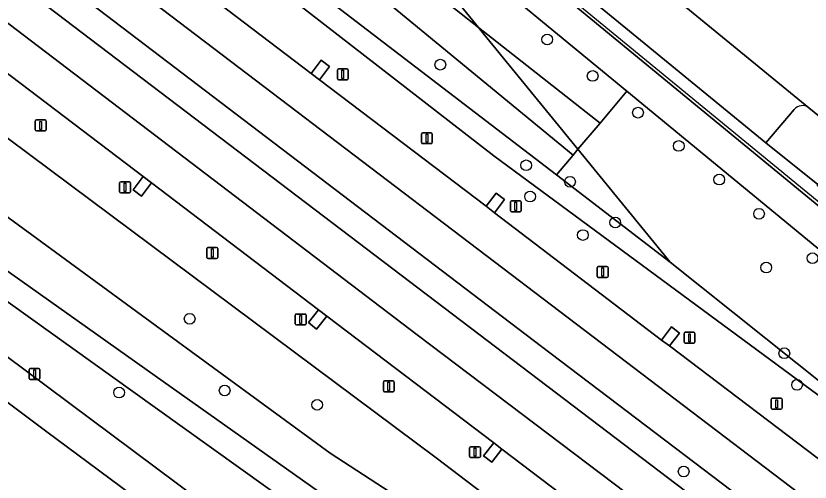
# Model space of a CAD drawing. Extents: x 158086 to 159499, y 382904 to 383981.
# Drawn here: x 158987.3 to 159059.7, y 383709.1 to 383751.7 of the extents above; entities that cross this region are included whole.
import ezdxf

# ---------------------------------------------------------------- set-up
doc = ezdxf.new("R2010")
doc.units = 0
for name, color, linetype in [('IMGEO_Berm_groen', 7, 'Continuous'), ('IMGEO_Berm_open', 7, 'Continuous'), ('IMGEO_Boom', 7, 'Continuous'), ('IMGEO_Fietspad_open', 7, 'Continuous'), ('IMGEO_Groenvoorziening', 7, 'Continuous'), ('IMGEO_Haag', 7, 'Continuous'), ('IMGEO_Hek', 7, 'Continuous'), ('IMGEO_Lichtmast', 7, 'Continuous'), ('IMGEO_Parkeervlak_open', 7, 'Continuous'), ('IMGEO_Rijbaan_lokaal_gesloten', 7, 'Continuous'), ('IMGEO_Rijbaan_regionaal_gesloten', 7, 'Continuous'), ('IMGEO_Voetpad_gesloten', 7, 'Continuous')]:
    doc.layers.add(name, color=color, linetype=linetype)

msp = doc.modelspace()

# ---------------------------------------------------------------- linework, layer by layer
at = {"layer": 'IMGEO_Berm_groen'}
msp.add_lwpolyline([(158969.077, 383788.862), (158963.368, 383793.075), (158929.248, 383818.252), (158928.402, 383818.589), (158927.446, 383818.695), (158926.495, 383818.522), (158924.953, 383817.753), (158925.324, 383817.469), (158937.137, 383810.244), (158978.934, 383779.172), (159030.868, 383738.885), (159072.659, 383708.042), (159082.721, 383700.616), (159072.943, 383708.425), (159046.929, 383729.198), (159036.552, 383737.15)], close=True, dxfattribs=at)
for points in [[(159035.196, 383721.511), (158969.09, 383771.838), (158912.434, 383814.964), (158909.887, 383813.753), (158966.637, 383770.42), (159063.996, 383696.408), (159075.868, 383687.383), (159089.547, 383677.25)], [(159030.868, 383738.885), (158978.934, 383779.172), (158937.137, 383810.244)], [(158912.45, 383796.934), (158931.369, 383782.148), (158969.974, 383752.859), (159025.594, 383711.342), (159057.228, 383687.268), (159086.577, 383664.934)], [(158983.073, 383770.097), (158998.269, 383758.528), (158999.177, 383759.732), (158999.933, 383759.14), (158999.026, 383757.998), (159014.223, 383746.419), (159015.131, 383747.623), (159015.887, 383747.032), (159014.969, 383745.815), (159030.171, 383734.294), (159031.078, 383735.498), (159031.835, 383734.906), (159030.931, 383733.708), (159046.125, 383722.098), (159047.033, 383723.302), (159047.789, 383722.711), (159046.874, 383721.57), (159062.093, 383710.009)], [(159059.8, 383690.729), (159047.544, 383700.015), (159046.63, 383698.819), (159045.878, 383699.4), (159046.799, 383700.59), (159031.579, 383712.149), (159030.67, 383710.959), (159029.926, 383711.55), (159030.861, 383712.728), (159015.635, 383724.277), (159014.697, 383723.094), (159013.953, 383723.684), (159014.887, 383724.863), (158999.661, 383736.423), (158998.733, 383735.224), (158997.974, 383735.791), (158998.904, 383736.998), (158983.698, 383748.542)], [(159274.053, 383594.261), (159274.18, 383595.204), (159266.84, 383596.291), (159263.069, 383597.281), (159259.918, 383598.363), (159253.78, 383600.966), (159198.75, 383627.345), (159181.001, 383636.404), (159164.377, 383645.559), (159147.178, 383655.599), (159129.505, 383666.708), (159113.692, 383677.256), (159082.721, 383700.616), (159072.659, 383708.042), (159030.868, 383738.885)], [(159091.268, 383679.139), (159076.786, 383689.914), (159065.54, 383698.458), (159035.196, 383721.511)]]:
    msp.add_lwpolyline(points, dxfattribs=at)
at = {"layer": 'IMGEO_Berm_open'}
for points in [[(159014.223, 383746.419), (159014.969, 383745.815), (159015.887, 383747.032), (159015.131, 383747.623)], [(158999.661, 383736.423), (158998.904, 383736.998), (158997.974, 383735.791), (158998.733, 383735.224)], [(159030.171, 383734.294), (159030.931, 383733.708), (159031.835, 383734.906), (159031.078, 383735.498)], [(159014.887, 383724.863), (159013.953, 383723.684), (159014.697, 383723.094), (159015.635, 383724.277)], [(159046.125, 383722.098), (159046.874, 383721.57), (159047.789, 383722.711), (159047.033, 383723.302)], [(159030.861, 383712.728), (159029.926, 383711.55), (159030.67, 383710.959), (159031.579, 383712.149)]]:
    msp.add_lwpolyline(points, close=True, dxfattribs=at)
at = {"layer": 'IMGEO_Boom'}
for centre in [(159035.72, 383749.504), (159025.98, 383747.207), (159039.864, 383746.179), (159043.997, 383742.83), (159047.707, 383739.796), (159033.805, 383738.033), (159037.8, 383736.532), (159051.399, 383736.728), (159034.161, 383735.183), (159055.025, 383733.612), (159041.922, 383732.817), (159038.971, 383731.672), (159059.896, 383729.56), (159055.68, 383728.708), (159003.136, 383724.038), (159057.33, 383720.893), (159058.488, 383718.007), (158996.705, 383717.307), (159006.328, 383717.499), (159014.753, 383716.192), (159048.155, 383710.104)]:
    msp.add_circle(centre, 0.489, dxfattribs=at)
at = {"layer": 'IMGEO_Fietspad_open'}
for points in [[(159074.115, 383654.938), (159049.009, 383673.915), (159000, 383710.492), (158947.065, 383750), (158936.003, 383758.256), (158931.334, 383760.664), (158927.076, 383762.325), (158921.719, 383763.796), (158916.642, 383764.81), (158911.492, 383765.539), (158908.324, 383765.704), (158902.344, 383765.248), (158898.023, 383764.391), (158893.93, 383763.145), (158890.39, 383761.777), (158886.825, 383760.065), (158883.774, 383758.303), (158881.957, 383757.082), (158879.922, 383755.715), (158871.831, 383750.289), (158871.959, 383750.111), (158871.825, 383750)], [(158931.625, 383756.817), (158933.195, 383756.064), (158936.383, 383753.943), (158941.45, 383750.22), (158966.824, 383731.078), (158985.11, 383717.455), (158990.126, 383713.718), (159031.113, 383683.307), (159075.249, 383650.158)]]:
    msp.add_lwpolyline(points, dxfattribs=at)
at = {"layer": 'IMGEO_Groenvoorziening'}
for points in [[(159014.98, 383773.429), (159007.962, 383779.777), (159000, 383785.641), (158972.724, 383805.711), (158972.097, 383804.858), (158972.132, 383804.833), (158972.03, 383804.707), (158995.374, 383787.462), (159000, 383783.909), (159003.102, 383781.527), (159041.409, 383750), (159072.084, 383724.754)], [(159073.62, 383669.92), (159040.846, 383695.201), (159033.479, 383700.373), (159015.931, 383711.788), (159000, 383723.453), (158963.743, 383750), (158953.621, 383757.411), (158941.968, 383764.971), (158938.937, 383767.157), (158925.758, 383777.487), (158913.446, 383786.132), (158901.622, 383793.708), (158900.472, 383794.878), (158895.631, 383796.336), (158891.348, 383800.497), (158889.835, 383801.645), (158893.749, 383791.597), (158900.081, 383787.037), (158937.232, 383760.285), (158936.003, 383758.256), (158947.065, 383750), (159000, 383710.492), (159049.009, 383673.915), (159074.115, 383654.938)], [(159086.577, 383664.934), (159057.228, 383687.268), (159025.594, 383711.342), (158969.974, 383752.859), (158931.369, 383782.148), (158912.45, 383796.934)], [(158913.446, 383786.132), (158925.758, 383777.487), (158938.937, 383767.157), (158941.968, 383764.971), (158953.621, 383757.411), (158963.743, 383750), (159000, 383723.453), (159015.931, 383711.788), (159033.479, 383700.373), (159040.846, 383695.201), (159073.62, 383669.92)], [(159087.276, 383715.072), (159088.646, 383714.286), (159092.283, 383712.2), (159111.307, 383715.662), (159110.105, 383721.812), (159109.042, 383721.609), (159110.037, 383716.811), (159093.313, 383713.59), (159091.918, 383714.335), (159079.557, 383720.938), (159070.891, 383727.88), (159071.013, 383728.101), (159063.833, 383733.533), (159060.309, 383736.199), (159060.387, 383736.293), (159055.647, 383740.09), (159043.559, 383750), (159014.98, 383773.429)], [(158990.126, 383713.718), (158985.11, 383717.455), (158966.824, 383731.078), (158941.45, 383750.22), (158936.383, 383753.943), (158933.195, 383756.064), (158931.625, 383756.817), (158926.662, 383758.867), (158922.989, 383760.109), (158919.367, 383761.009), (158915.213, 383761.829), (158911.779, 383762.311), (158907.583, 383762.416), (158903.333, 383761.977), (158901.45, 383761.72), (158900.216, 383761.498), (158896.224, 383760.385), (158892.66, 383759.082), (158887.188, 383756.486), (158883.781, 383754.443), (158886.845, 383750), (158887.237, 383749.432), (158888.197, 383750)], [(158939.605, 383761.114), (158940.171, 383761.115), (158940.696, 383760.902), (158956.069, 383750), (159000, 383718.845)], [(159000, 383718.845), (158956.069, 383750), (158940.696, 383760.902), (158940.171, 383761.115), (158939.605, 383761.114)], [(159000, 383718.845), (159027.571, 383699.292), (159052.956, 383681.517), (159051.695, 383679.54), (159015.389, 383704.903), (159000, 383715.937), (158952.494, 383750), (158939.367, 383759.412), (158939.079, 383759.822), (158939.02, 383760.32)], [(158939.02, 383760.32), (158939.079, 383759.822), (158939.367, 383759.412), (158952.494, 383750), (159000, 383715.937), (159015.389, 383704.903), (159051.695, 383679.54), (159052.956, 383681.517), (159027.571, 383699.292), (159000, 383718.845)], [(158924.413, 383751.353), (158926.765, 383750), (159000, 383695.315), (159032.562, 383671.001), (159080.731, 383635.316), (159092.435, 383626.419), (159114.095, 383610.266), (159120.3, 383605.602), (159119.776, 383618.486), (159119.704, 383622.74), (159102.242, 383632.688), (159095.597, 383636.753), (159088.06, 383641.363), (159082.434, 383645.08), (159080.605, 383646.373), (159075.249, 383650.158), (159031.113, 383683.307), (158990.126, 383713.718)], [(159058.238, 383743.135), (159055.647, 383740.09), (159060.387, 383736.293), (159062.858, 383739.268)], [(159062.798, 383740.641), (159059.559, 383743.285)]]:
    msp.add_lwpolyline(points, dxfattribs=at)
for points in [[(159036.644, 383750), (159001.257, 383779.136), (159000, 383780.098), (158993.653, 383784.956), (158970.094, 383802.316), (158969.37, 383801.422), (158969.011, 383800.922), (158979.214, 383793.654), (159000, 383777.199), (159008.962, 383770.105), (159023.854, 383757.471), (159029.454, 383750.609), (159040.532, 383741.876), (159042.981, 383744.783)], [(159000, 383777.199), (158979.214, 383793.654), (158969.011, 383800.922), (158967.786, 383799.22), (159029.454, 383750.609), (159023.854, 383757.471), (159008.962, 383770.105)], [(158967.786, 383799.22), (158965.604, 383796.184), (158989.089, 383778.879), (158996.531, 383773.183), (159038.084, 383738.97), (159038.526, 383739.494), (159029.951, 383750), (159029.454, 383750.609)], [(158996.531, 383773.183), (158989.089, 383778.879), (158965.604, 383796.184), (158963.368, 383793.075), (158969.077, 383788.862), (159036.552, 383737.15), (159038.084, 383738.97)], [(159029.454, 383750.609), (159029.951, 383750), (159038.526, 383739.494), (159040.532, 383741.876)], [(159078.218, 383715.543), (159070.084, 383722.467), (159042.981, 383744.783), (159040.532, 383741.876), (159038.526, 383739.494), (159046.929, 383729.198), (159072.943, 383708.425), (159082.721, 383700.616), (159113.692, 383677.256), (159129.505, 383666.708), (159147.178, 383655.599), (159164.377, 383645.559), (159181.001, 383636.404), (159198.75, 383627.345), (159253.78, 383600.966), (159253.954, 383601.304), (159254.107, 383601.603), (159254.865, 383603.557), (159214.22, 383622.196), (159171.619, 383645.102), (159131.713, 383671.97), (159105.029, 383693.834)], [(159038.526, 383739.494), (159038.084, 383738.97), (159036.552, 383737.15), (159046.929, 383729.198)]]:
    msp.add_lwpolyline(points, close=True, dxfattribs=at)
msp.add_arc((159058.98, 383742.494), 0.981, 53.80222, 139.1542, dxfattribs=at)
at = {"layer": 'IMGEO_Haag'}
for points in [[(159000, 383785.641), (158972.724, 383805.711), (158972.097, 383804.858), (158972.132, 383804.833), (158972.03, 383804.707), (158995.374, 383787.462), (159000, 383783.909), (159003.102, 383781.527), (159041.409, 383750), (159072.084, 383724.754)], [(159087.276, 383715.072), (159088.646, 383714.286), (159092.283, 383712.2), (159111.307, 383715.662), (159110.105, 383721.812), (159109.042, 383721.609), (159110.037, 383716.811), (159093.313, 383713.59), (159079.557, 383720.938), (159070.891, 383727.88), (159071.013, 383728.101), (159063.833, 383733.533), (159060.309, 383736.199), (159060.387, 383736.293), (159055.647, 383740.09), (159043.559, 383750), (159014.98, 383773.429), (159007.962, 383779.777), (159000, 383785.641)]]:
    msp.add_lwpolyline(points, dxfattribs=at)
at = {"layer": 'IMGEO_Hek'}
msp.add_lwpolyline([(159087.276, 383715.072), (159077.418, 383720.905), (159072.654, 383724.663), (159000, 383784.331), (158972.132, 383804.833)], dxfattribs=at)
at = {"layer": 'IMGEO_Lichtmast'}
for p, q in [((159016.599, 383745.927), (159016.599, 383746.727)), ((159016.599, 383746.727), (159016.599, 383745.927)), ((159016.699, 383746.827), (159017.489, 383746.827)), ((159017.489, 383746.827), (159016.699, 383746.827)), ((159017.589, 383746.727), (159017.589, 383745.927)), ((159017.589, 383745.927), (159017.589, 383746.727)), ((159017.489, 383745.827), (159016.699, 383745.827)), ((159016.699, 383745.827), (159017.489, 383745.827)), ((158989.067, 383741.264), (158989.067, 383742.064)), ((158989.067, 383742.064), (158989.067, 383741.264)), ((158989.167, 383742.164), (158989.957, 383742.164)), ((158989.957, 383742.164), (158989.167, 383742.164)), ((158990.057, 383742.064), (158990.057, 383741.264)), ((158990.057, 383741.264), (158990.057, 383742.064)), ((158989.957, 383741.164), (158989.167, 383741.164)), ((158989.167, 383741.164), (158989.957, 383741.164)), ((159024.258, 383740.106), (159024.258, 383740.906)), ((159024.258, 383740.906), (159024.258, 383740.106)), ((159024.358, 383741.006), (159025.148, 383741.006)), ((159025.148, 383741.006), (159024.358, 383741.006)), ((159025.248, 383740.906), (159025.248, 383740.106)), ((159025.248, 383740.106), (159025.248, 383740.906)), ((159025.148, 383740.006), (159024.358, 383740.006)), ((159024.358, 383740.006), (159025.148, 383740.006)), ((158996.757, 383735.627), (158996.757, 383736.427)), ((158996.757, 383736.427), (158996.757, 383735.627)), ((158996.857, 383736.527), (158997.647, 383736.527)), ((158997.647, 383736.527), (158996.857, 383736.527)), ((158997.747, 383736.427), (158997.747, 383735.627)), ((158997.747, 383735.627), (158997.747, 383736.427)), ((158997.647, 383735.527), (158996.857, 383735.527)), ((158996.857, 383735.527), (158997.647, 383735.527)), ((159032.461, 383734.791), (159033.251, 383734.791)), ((159033.251, 383734.791), (159032.461, 383734.791)), ((159032.361, 383733.891), (159032.361, 383734.691)), ((159032.361, 383734.691), (159032.361, 383733.891)), ((159033.351, 383734.691), (159033.351, 383733.891)), ((159033.351, 383733.891), (159033.351, 383734.691)), ((159033.251, 383733.791), (159032.461, 383733.791)), ((159032.461, 383733.791), (159033.251, 383733.791)), ((159004.707, 383729.631), (159004.707, 383730.431)), ((159004.707, 383730.431), (159004.707, 383729.631)), ((159004.807, 383730.531), (159005.597, 383730.531)), ((159005.597, 383730.531), (159004.807, 383730.531)), ((159005.697, 383730.431), (159005.697, 383729.631)), ((159005.697, 383729.631), (159005.697, 383730.431)), ((159005.597, 383729.531), (159004.807, 383729.531)), ((159004.807, 383729.531), (159005.597, 383729.531)), ((159040.277, 383727.902), (159040.277, 383728.702)), ((159040.277, 383728.702), (159040.277, 383727.902)), ((159040.377, 383728.802), (159041.167, 383728.802)), ((159041.167, 383728.802), (159040.377, 383728.802)), ((159041.267, 383728.702), (159041.267, 383727.902)), ((159041.267, 383727.902), (159041.267, 383728.702)), ((159041.167, 383727.802), (159040.377, 383727.802)), ((159040.377, 383727.802), (159041.167, 383727.802)), ((159012.766, 383723.572), (159012.766, 383724.372)), ((159012.766, 383724.372), (159012.766, 383723.572)), ((159012.866, 383724.472), (159013.656, 383724.472)), ((159013.656, 383724.472), (159012.866, 383724.472)), ((159013.756, 383724.372), (159013.756, 383723.572)), ((159013.756, 383723.572), (159013.756, 383724.372)), ((159013.656, 383723.472), (159012.866, 383723.472)), ((159012.866, 383723.472), (159013.656, 383723.472)), ((159048.193, 383721.903), (159048.193, 383722.703)), ((159048.193, 383722.703), (159048.193, 383721.903)), ((159048.293, 383722.803), (159049.083, 383722.803)), ((159049.083, 383722.803), (159048.293, 383722.803)), ((159049.183, 383722.703), (159049.183, 383721.903)), ((159049.183, 383721.903), (159049.183, 383722.703)), ((159049.083, 383721.803), (159048.293, 383721.803)), ((159048.293, 383721.803), (159049.083, 383721.803)), ((158988.502, 383718.599), (158988.502, 383719.399)), ((158988.502, 383719.399), (158988.502, 383718.599)), ((158988.602, 383719.499), (158989.392, 383719.499)), ((158989.392, 383719.499), (158988.602, 383719.499)), ((158989.492, 383719.399), (158989.492, 383718.599)), ((158989.492, 383718.599), (158989.492, 383719.399)), ((158989.392, 383718.499), (158988.602, 383718.499)), ((158988.602, 383718.499), (158989.392, 383718.499)), ((159020.786, 383717.471), (159020.786, 383718.271)), ((159020.786, 383718.271), (159020.786, 383717.471)), ((159020.886, 383718.371), (159021.676, 383718.371)), ((159021.676, 383718.371), (159020.886, 383718.371)), ((159021.776, 383718.271), (159021.776, 383717.471)), ((159021.776, 383717.471), (159021.776, 383718.271)), ((159021.676, 383717.371), (159020.886, 383717.371)), ((159020.886, 383717.371), (159021.676, 383717.371)), ((159056.133, 383715.883), (159056.133, 383716.683)), ((159056.133, 383716.683), (159056.133, 383715.883)), ((159056.233, 383716.783), (159057.023, 383716.783)), ((159057.023, 383716.783), (159056.233, 383716.783)), ((159057.123, 383716.683), (159057.123, 383715.883)), ((159057.123, 383715.883), (159057.123, 383716.683)), ((159057.023, 383715.783), (159056.233, 383715.783)), ((159056.233, 383715.783), (159057.023, 383715.783)), ((159028.741, 383712.373), (159029.531, 383712.373)), ((159029.531, 383712.373), (159028.741, 383712.373)), ((159028.641, 383711.473), (159028.641, 383712.273)), ((159028.641, 383712.273), (159028.641, 383711.473)), ((159029.631, 383712.273), (159029.631, 383711.473)), ((159029.631, 383711.473), (159029.631, 383712.273)), ((159029.531, 383711.373), (159028.741, 383711.373)), ((159028.741, 383711.373), (159029.531, 383711.373))]:
    msp.add_line(p, q, dxfattribs=at)
for points in [[(159017.019, 383746.702), (159017.169, 383746.702), (159017.169, 383745.952), (159017.019, 383745.952), (159017.019, 383746.702)], [(158989.487, 383742.039), (158989.637, 383742.039), (158989.637, 383741.289), (158989.487, 383741.289), (158989.487, 383742.039)], [(159024.678, 383740.881), (159024.828, 383740.881), (159024.828, 383740.131), (159024.678, 383740.131), (159024.678, 383740.881)], [(158997.177, 383736.402), (158997.327, 383736.402), (158997.327, 383735.652), (158997.177, 383735.652), (158997.177, 383736.402)], [(159032.781, 383734.666), (159032.931, 383734.666), (159032.931, 383733.916), (159032.781, 383733.916), (159032.781, 383734.666)], [(159005.127, 383730.406), (159005.277, 383730.406), (159005.277, 383729.656), (159005.127, 383729.656), (159005.127, 383730.406)], [(159040.697, 383728.677), (159040.847, 383728.677), (159040.847, 383727.927), (159040.697, 383727.927), (159040.697, 383728.677)], [(159013.186, 383724.347), (159013.336, 383724.347), (159013.336, 383723.597), (159013.186, 383723.597), (159013.186, 383724.347)], [(159048.613, 383722.678), (159048.763, 383722.678), (159048.763, 383721.928), (159048.613, 383721.928), (159048.613, 383722.678)], [(158988.922, 383719.374), (158989.072, 383719.374), (158989.072, 383718.624), (158988.922, 383718.624), (158988.922, 383719.374)], [(159021.206, 383718.246), (159021.356, 383718.246), (159021.356, 383717.496), (159021.206, 383717.496), (159021.206, 383718.246)], [(159056.553, 383716.658), (159056.703, 383716.658), (159056.703, 383715.908), (159056.553, 383715.908), (159056.553, 383716.658)], [(159029.061, 383712.248), (159029.211, 383712.248), (159029.211, 383711.498), (159029.061, 383711.498), (159029.061, 383712.248)]]:
    msp.add_lwpolyline(points, dxfattribs=at)
for centre, start, end in [((159016.699, 383746.727), 90, 180), ((159016.699, 383746.727), 90, 180), ((159017.489, 383746.727), 0, 90), ((159017.489, 383746.727), 360, 90), ((159016.699, 383745.927), 180, 270), ((159016.699, 383745.927), 180, 270), ((159017.489, 383745.927), 270, 0), ((159017.489, 383745.927), 270, 0), ((158989.167, 383742.064), 90, 180), ((158989.167, 383742.064), 90, 180), ((158989.957, 383742.064), 0, 90), ((158989.957, 383742.064), 360, 90), ((158989.167, 383741.264), 180, 270), ((158989.167, 383741.264), 180, 270), ((158989.957, 383741.264), 270, 0), ((158989.957, 383741.264), 270, 0), ((159024.358, 383740.906), 90, 180), ((159024.358, 383740.906), 90, 180), ((159025.148, 383740.906), 0, 90), ((159025.148, 383740.906), 360, 90), ((159024.358, 383740.106), 180, 270), ((159024.358, 383740.106), 180, 270), ((159025.148, 383740.106), 270, 0), ((159025.148, 383740.106), 270, 0), ((158996.857, 383736.427), 90, 180), ((158996.857, 383736.427), 90, 180), ((158997.647, 383736.427), 0, 90), ((158997.647, 383736.427), 360, 90), ((158996.857, 383735.627), 180, 270), ((158996.857, 383735.627), 180, 270), ((158997.647, 383735.627), 270, 0), ((158997.647, 383735.627), 270, 0), ((159032.461, 383734.691), 90, 180), ((159032.461, 383734.691), 90, 180), ((159033.251, 383734.691), 0, 90), ((159033.251, 383734.691), 360, 90), ((159032.461, 383733.891), 180, 270), ((159032.461, 383733.891), 180, 270), ((159033.251, 383733.891), 270, 0), ((159033.251, 383733.891), 270, 0), ((159004.807, 383730.431), 90, 180), ((159004.807, 383730.431), 90, 180), ((159005.597, 383730.431), 0, 90), ((159005.597, 383730.431), 360, 90), ((159004.807, 383729.631), 180, 270), ((159004.807, 383729.631), 180, 270), ((159005.597, 383729.631), 270, 0), ((159005.597, 383729.631), 270, 0), ((159040.377, 383728.702), 90, 180), ((159040.377, 383728.702), 90, 180), ((159041.167, 383728.702), 0, 90), ((159041.167, 383728.702), 360, 90), ((159040.377, 383727.902), 180, 270), ((159040.377, 383727.902), 180, 270), ((159041.167, 383727.902), 270, 0), ((159041.167, 383727.902), 270, 0), ((159012.866, 383724.372), 90, 180), ((159012.866, 383724.372), 90, 180), ((159013.656, 383724.372), 0, 90), ((159013.656, 383724.372), 360, 90), ((159012.866, 383723.572), 180, 270), ((159012.866, 383723.572), 180, 270), ((159013.656, 383723.572), 270, 0), ((159013.656, 383723.572), 270, 0), ((159048.293, 383722.703), 90, 180), ((159048.293, 383722.703), 90, 180), ((159049.083, 383722.703), 0, 90), ((159049.083, 383722.703), 360, 90), ((159048.293, 383721.903), 180, 270), ((159048.293, 383721.903), 180, 270), ((159049.083, 383721.903), 270, 0), ((159049.083, 383721.903), 270, 0), ((158988.602, 383719.399), 90, 180), ((158988.602, 383719.399), 90, 180), ((158989.392, 383719.399), 0, 90), ((158989.392, 383719.399), 360, 90), ((158988.602, 383718.599), 180, 270), ((158988.602, 383718.599), 180, 270), ((158989.392, 383718.599), 270, 0), ((158989.392, 383718.599), 270, 0), ((159020.886, 383718.271), 90, 180), ((159020.886, 383718.271), 90, 180), ((159021.676, 383718.271), 0, 90), ((159021.676, 383718.271), 360, 90), ((159020.886, 383717.471), 180, 270), ((159020.886, 383717.471), 180, 270), ((159021.676, 383717.471), 270, 0), ((159021.676, 383717.471), 270, 0), ((159056.233, 383716.683), 90, 180), ((159056.233, 383716.683), 90, 180), ((159057.023, 383716.683), 0, 90), ((159057.023, 383716.683), 360, 90), ((159056.233, 383715.883), 180, 270), ((159056.233, 383715.883), 180, 270), ((159057.023, 383715.883), 270, 0), ((159057.023, 383715.883), 270, 0), ((159028.741, 383712.273), 90, 180), ((159028.741, 383712.273), 90, 180), ((159029.531, 383712.273), 0, 90), ((159029.531, 383712.273), 360, 90), ((159028.741, 383711.473), 180, 270), ((159028.741, 383711.473), 180, 270), ((159029.531, 383711.473), 270, 0), ((159029.531, 383711.473), 270, 0)]:
    msp.add_arc(centre, 0.1, start, end, dxfattribs=at)
at = {"layer": 'IMGEO_Parkeervlak_open'}
for points in [[(159059.559, 383743.285), (159051.364, 383750), (159017.349, 383777.872)], [(159017.481, 383776.508), (159014.98, 383773.429), (159043.559, 383750), (159055.647, 383740.09), (159058.238, 383743.135)]]:
    msp.add_lwpolyline(points, dxfattribs=at)
msp.add_arc((159058.98, 383742.494), 0.981, 53.80222, 139.1542, dxfattribs=at)
at = {"layer": 'IMGEO_Rijbaan_lokaal_gesloten'}
msp.add_lwpolyline([(159017.349, 383777.872), (159051.364, 383750), (159059.559, 383743.285), (159062.798, 383740.641), (159070.901, 383733.977)], dxfattribs=at)
at = {"layer": 'IMGEO_Rijbaan_regionaal_gesloten'}
for points in [[(158916.261, 383816.783), (158912.434, 383814.964), (158969.09, 383771.838), (159035.196, 383721.511), (159065.54, 383698.458), (159067.635, 383701.28), (159009.14, 383745.793), (158989.893, 383760.433), (158960.529, 383782.768), (158943.761, 383795.523), (158928.034, 383807.485)], [(158909.887, 383813.753), (158906.518, 383812.152), (158926.241, 383796.967), (158945.802, 383782.061), (158967.516, 383765.514), (158989.348, 383748.876), (159023.873, 383722.566), (159062.009, 383693.704), (159063.996, 383696.408), (158966.637, 383770.42)]]:
    msp.add_lwpolyline(points, close=True, dxfattribs=at)
for points in [[(158919.894, 383797.171), (158935.088, 383785.597), (158935.859, 383785.018), (158950.937, 383773.525), (158951.692, 383772.949), (158967.006, 383761.276), (158967.762, 383760.7), (158982.955, 383749.119), (158983.698, 383748.542), (158998.904, 383736.998), (158999.661, 383736.423), (159014.887, 383724.863), (159015.635, 383724.277), (159030.861, 383712.728), (159031.579, 383712.149), (159046.799, 383700.59), (159047.544, 383700.015), (159059.8, 383690.729)], [(159062.009, 383693.704), (159023.873, 383722.566), (158989.348, 383748.876), (158967.516, 383765.514), (158945.802, 383782.061), (158926.241, 383796.967)], [(158943.761, 383795.523), (158960.529, 383782.768), (158989.893, 383760.433), (159009.14, 383745.793), (159067.635, 383701.28)], [(159062.093, 383710.009), (159046.874, 383721.57), (159046.125, 383722.098), (159030.931, 383733.708), (159030.171, 383734.294), (159014.969, 383745.815), (159014.223, 383746.419), (158999.026, 383757.998), (158998.269, 383758.528), (158983.073, 383770.097), (158982.302, 383770.669), (158967.11, 383782.262), (158966.344, 383782.841), (158951.147, 383794.413)]]:
    msp.add_lwpolyline(points, dxfattribs=at)
at = {"layer": 'IMGEO_Voetpad_gesloten'}
msp.add_lwpolyline([(159072.084, 383724.754), (159041.409, 383750), (159003.102, 383781.527), (159000, 383783.909), (158995.374, 383787.462), (158972.03, 383804.707), (158970.094, 383802.316), (158993.653, 383784.956), (159000, 383780.098), (159001.257, 383779.136), (159036.644, 383750), (159042.981, 383744.783), (159070.084, 383722.467)], dxfattribs=at)

doc.saveas('drawing.dxf')
